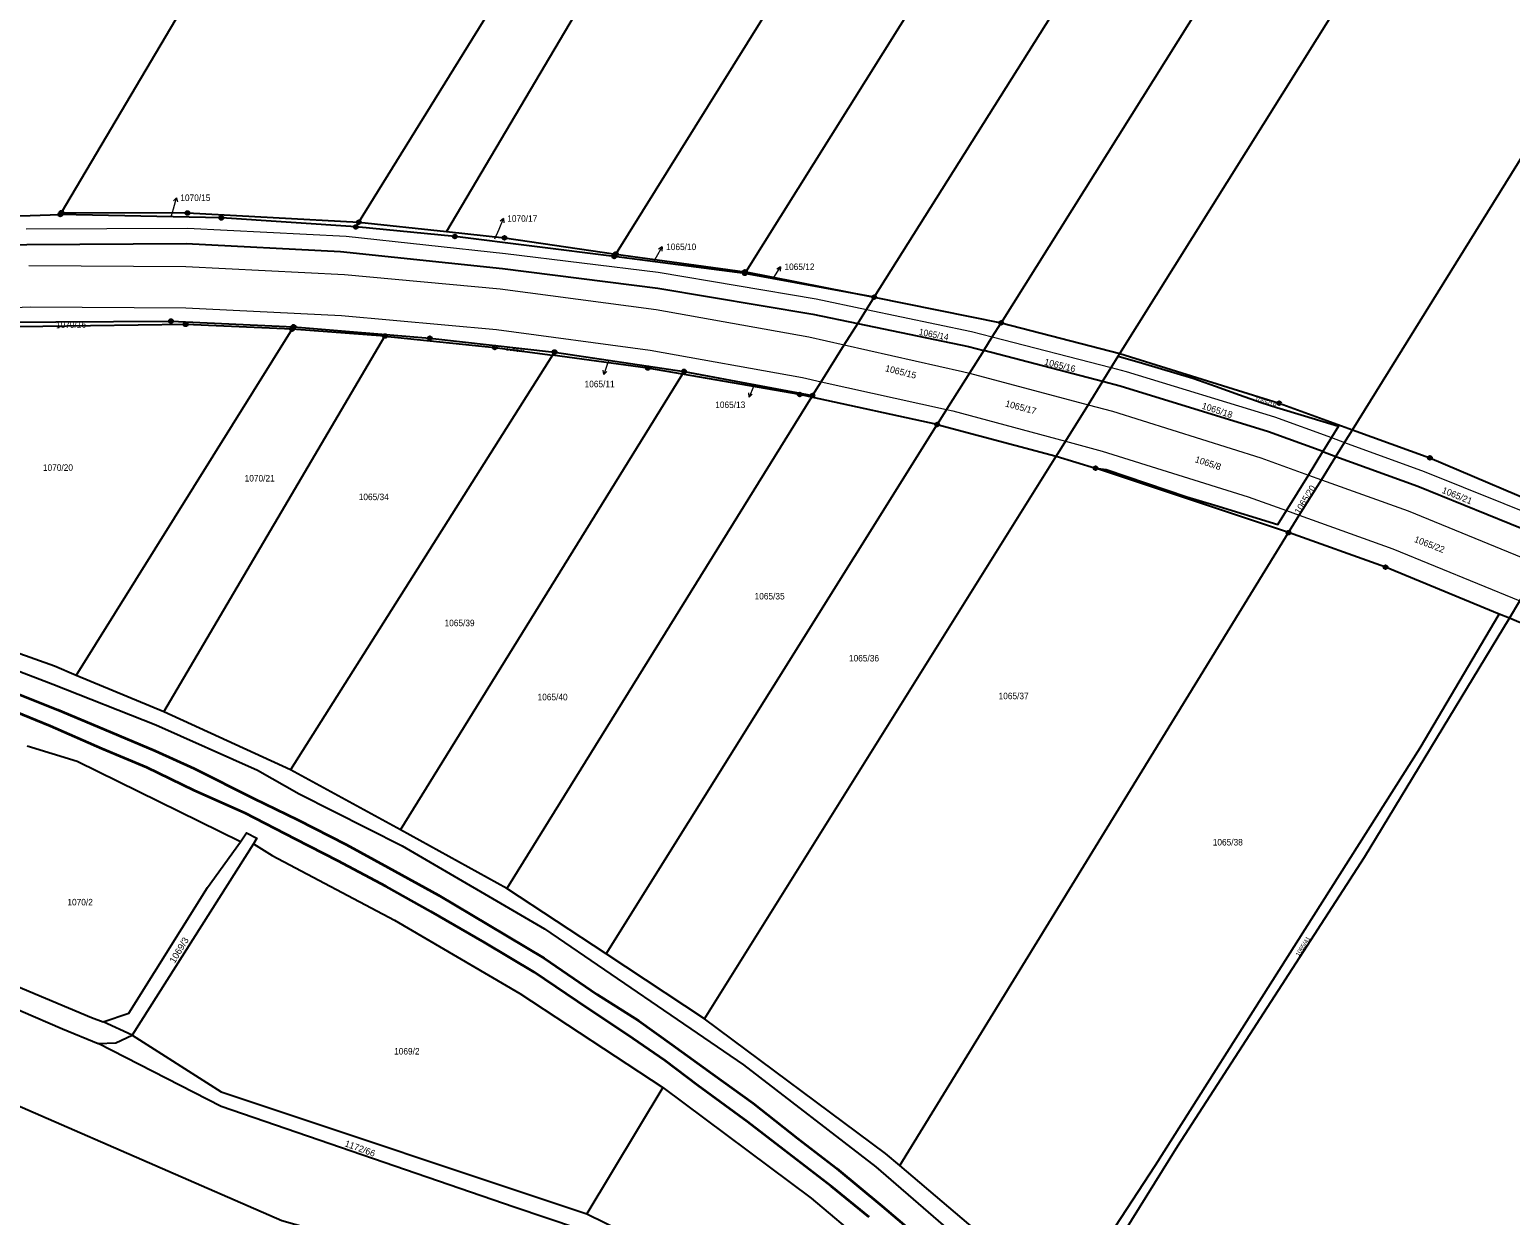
# Model space of a CAD drawing. Extents: x -679733 to -673243, y -1075091 to -1066557.
# Drawn here: x -677523 to -677138.3, y -1069353.1 to -1069044.9 of the extents above; entities that cross this region are included whole.
import ezdxf
from ezdxf.enums import TextEntityAlignment as Align

# ---------------------------------------------------------------- set-up
doc = ezdxf.new("R2010")
doc.units = 0
doc.header["$LTSCALE"] = 0.68
for name, color, linetype, lineweight in [('1', 7, 'Continuous', 25), ('4', 7, 'Continuous', 13), ('6', 7, 'Continuous', 35), ('7', 7, 'Continuous', 13), ('8', 7, 'Continuous', 25)]:
    doc.layers.add(name, color=color, linetype=linetype, lineweight=lineweight)
doc.layers.add('2', color=7, linetype='Continuous')

msp = doc.modelspace()

# ---------------------------------------------------------------- linework, layer by layer
at = {"layer": '1'}
for p, q in [((-677438.22, -1069096.21), (-677437.46, -1069094.98)), ((-677437.46, -1069094.98), (-677414.67, -1069097.42)), ((-677371.09, -1069103.87), (-677370.7, -1069103.24)), ((-677337.14, -1069108.27), (-677336.91, -1069107.91)), ((-677336.91, -1069107.91), (-677303.57, -1069114.45)), ((-677303.57, -1069114.45), (-677270.57, -1069121.14)), ((-677510.88, -1069212.74), (-677454.81, -1069122.77)), ((-677488.13, -1069222.21), (-677430.66, -1069124.55)), ((-677454.81, -1069122.77), (-677454.41, -1069122.13)), ((-677430.66, -1069124.55), (-677454.81, -1069122.77)), ((-677387.12, -1069129.54), (-677455.2, -1069237.24)), ((-677387.12, -1069129.54), (-677386.6, -1069128.71)), ((-677244.25, -1069136.35), (-677275.1, -1069128.33)), ((-677426.65, -1069252.91), (-677353.39, -1069134.44)), ((-677353.39, -1069134.44), (-677352.96, -1069133.74)), ((-677319.83, -1069140.42), (-677319.58, -1069140.02)), ((-677347.69, -1069302.02), (-677256.27, -1069155.77)), ((-677195.94, -1069175.65), (-677246.04, -1069158.9)), ((-677296.93, -1069340.09), (-677195.94, -1069175.65)), ((-677138.54, -1069197.9), (-677141.22, -1069196.79)), ((-677464.84, -1069256.47), (-677496.35, -1069306.26)), ((-677358.47, -1069319.81), (-677378.22, -1069352.61))]:
    msp.add_line(p, q, dxfattribs=at)
for points in [[(-677514.74, -1069092.49), (-677460.4, -1069000.6), (-677406.08, -1068908.73), (-677351.79, -1068816.82), (-677297.46, -1068724.9)], [(-677437.46, -1069094.98), (-677333.38, -1068926.82), (-677229.34, -1068758.86), (-677246.85, -1068750.22), (-677270.92, -1068738.58), (-677297.46, -1068724.9)], [(-677217.89, -1068764.5), (-677316.28, -1068931.06), (-677414.67, -1069097.42)], [(-677370.7, -1069103.24), (-677271.77, -1068944.39), (-677172.6, -1068785.48), (-677173.48, -1068785.12), (-677181.38, -1068781.89), (-677198.7, -1068774.82), (-677209.26, -1068769.14), (-677217.89, -1068764.5)], [(-677141.19, -1068795.42), (-677239.17, -1068951.7), (-677336.91, -1069107.91)], [(-677303.57, -1069114.45), (-677206.99, -1068960.95), (-677110.58, -1068807.28), (-677121.88, -1068802.9), (-677141.19, -1068795.42)], [(-677081.41, -1068818.78), (-677175.98, -1068970.22), (-677270.57, -1069121.14), (-677239.74, -1069129.06)], [(-677239.74, -1069129.06), (-677146.23, -1068979.67), (-677052.65, -1068830.17), (-677064.47, -1068825.7), (-677080.17, -1068819.27), (-677081.41, -1068818.78)], [(-677179.34, -1069148.9), (-677088.29, -1069002.17), (-676997.22, -1068855.38), (-677010.52, -1068848.96), (-677028.15, -1068840.45), (-677037.5, -1068835.94), (-677046.63, -1068832.46), (-677052.65, -1068830.17)], [(-677603.22, -1069097.32), (-677556.91, -1069094.35), (-677515.01, -1069092.96), (-677514.74, -1069092.49)], [(-677438.22, -1069096.21), (-677473.18, -1069093.87), (-677515.01, -1069092.96)], [(-677514.74, -1069092.49), (-677482, -1069092.58), (-677437.46, -1069094.98)], [(-677371.09, -1069103.87), (-677412.49, -1069098.69), (-677438.22, -1069096.21)], [(-677414.67, -1069097.42), (-677399.61, -1069099.03), (-677370.7, -1069103.24)], [(-677744.14, -1069118.39), (-677707.07, -1069113.54), (-677647.44, -1069108.19), (-677603.6, -1069105.1), (-677563.72, -1069102.42), (-677523.74, -1069100.8), (-677482.35, -1069100.48), (-677442.22, -1069102.61), (-677400.12, -1069107.05), (-677359.74, -1069112.12), (-677319.53, -1069118.86), (-677307.86, -1069121.29)], [(-677307.86, -1069121.29), (-677305.58, -1069117.66), (-677303.57, -1069114.45), (-677337.14, -1069108.27), (-677371.09, -1069103.87)], [(-677370.7, -1069103.24), (-677337.15, -1069107.86), (-677336.91, -1069107.91)], [(-677454.81, -1069122.77), (-677482.44, -1069121.52), (-677531.99, -1069122.26)], [(-677531.24, -1069120.97), (-677486.25, -1069120.67), (-677454.41, -1069122.13)], [(-677319.58, -1069140.02), (-677317.34, -1069136.43), (-677311.34, -1069126.85), (-677307.86, -1069121.29)], [(-677307.86, -1069121.29), (-677279.06, -1069127.3), (-677275.1, -1069128.33)], [(-677275.1, -1069128.33), (-677272.88, -1069124.8), (-677270.57, -1069121.14)], [(-677454.41, -1069122.13), (-677419, -1069125.1), (-677386.6, -1069128.71)], [(-677430.66, -1069124.55), (-677402.14, -1069127.52), (-677387.12, -1069129.54)], [(-677353.39, -1069134.44), (-677362.38, -1069132.88), (-677387.12, -1069129.54)], [(-677386.6, -1069128.71), (-677352.96, -1069133.74), (-677319.58, -1069140.02)], [(-677275.1, -1069128.33), (-677278.8, -1069134.21), (-677284.76, -1069143.66), (-677287.2, -1069147.55), (-677256.27, -1069155.77)], [(-677244.25, -1069136.35), (-677242.02, -1069132.75), (-677240.17, -1069129.75), (-677239.74, -1069129.06)], [(-677239.74, -1069129.06), (-677198.36, -1069142.01), (-677179.34, -1069148.9)], [(-677240.17, -1069129.75), (-677233.86, -1069131.59), (-677220.79, -1069135.51), (-677214.92, -1069137.58), (-677208.63, -1069139.83), (-677203.07, -1069141.79), (-677198.94, -1069143.09), (-677191.81, -1069145.25), (-677182.94, -1069148.02), (-677184.76, -1069150.96), (-677187, -1069154.59), (-677183.63, -1069155.82)], [(-677319.83, -1069140.42), (-677322.92, -1069139.74), (-677353.39, -1069134.44)], [(-677244.25, -1069136.35), (-677247.99, -1069142.4), (-677253.85, -1069151.88), (-677256.27, -1069155.77), (-677246.04, -1069158.9)], [(-677187, -1069154.59), (-677201.14, -1069149.45), (-677239.68, -1069137.54), (-677244.25, -1069136.35)], [(-677373.24, -1069285.13), (-677287.2, -1069147.55), (-677319.83, -1069140.42), (-677399.01, -1069268.09)], [(-677183.63, -1069155.82), (-677181.38, -1069152.19), (-677179.34, -1069148.9)], [(-677179.34, -1069148.9), (-677159.19, -1069156.19), (-677125.01, -1069170.77)], [(-677246.04, -1069158.9), (-677243.26, -1069159.26), (-677222.37, -1069166.3), (-677215.03, -1069168.52), (-677198.73, -1069173.57), (-677196.48, -1069169.93), (-677190.76, -1069160.67), (-677187, -1069154.59)], [(-677195.94, -1069175.65), (-677193.14, -1069171.14), (-677187.39, -1069161.88), (-677183.63, -1069155.82)], [(-677183.63, -1069155.82), (-677162.33, -1069163.57), (-677126.47, -1069178.12)], [(-677771.47, -1069164.75), (-677768.69, -1069166.68), (-677726.46, -1069166.38), (-677682.49, -1069171.26), (-677647.56, -1069176.91), (-677575.55, -1069193.45), (-677543.91, -1069204.73), (-677516.93, -1069215.01), (-677490.2, -1069225.56), (-677463.81, -1069237.37), (-677452.93, -1069243.54), (-677426.19, -1069257.01), (-677389.2, -1069278.58), (-677337.49, -1069313.91), (-677303.18, -1069340.43), (-677258.49, -1069379.12), (-677213.48, -1069429.25), (-677176.58, -1069470.98), (-677152.41, -1069505.2), (-677121.29, -1069555.74)], [(-677141.22, -1069196.79), (-677170.71, -1069184.62), (-677195.94, -1069175.65)], [(-677138.54, -1069197.9), (-677135.79, -1069193.4), (-677130.18, -1069184.2), (-677126.47, -1069178.12)], [(-677510.88, -1069212.74), (-677516.54, -1069210.38), (-677543.41, -1069200.82), (-677572, -1069190.7)], [(-677254.39, -1069376.55), (-677230.45, -1069340.03), (-677161.7, -1069231.54), (-677141.22, -1069196.79)], [(-677252.15, -1069379.14), (-677224.69, -1069335), (-677176.18, -1069259.96), (-677138.54, -1069197.9)], [(-676966.5, -1069293.99), (-676994.23, -1069275.68), (-677028.16, -1069254.81), (-677062.75, -1069235.82), (-677098.42, -1069216.71), (-677133.82, -1069199.85), (-677138.54, -1069197.9)], [(-677296.93, -1069340.09), (-677300.64, -1069336.93), (-677347.69, -1069302.02), (-677373.24, -1069285.13), (-677399.01, -1069268.09), (-677426.65, -1069252.91), (-677455.2, -1069237.24), (-677488.13, -1069222.21), (-677510.88, -1069212.74)], [(-677468.19, -1069255.96), (-677510.6, -1069235.08), (-677523.65, -1069231.09)], [(-677503.85, -1069302.74), (-677497.22, -1069300.49), (-677476.77, -1069267.85), (-677468.19, -1069255.96)], [(-677468.19, -1069255.96), (-677466.64, -1069253.62), (-677463.98, -1069255.02), (-677464.84, -1069256.47)], [(-677464.84, -1069256.47), (-677459.99, -1069259.56), (-677428.22, -1069276.35), (-677395.61, -1069295.37), (-677358.47, -1069319.81)], [(-677552.78, -1069282.45), (-677542.85, -1069286.56), (-677506.95, -1069301.62), (-677503.85, -1069302.74)], [(-677547.03, -1069290.53), (-677514.43, -1069304.54), (-677505.17, -1069308.36)], [(-677505.17, -1069308.36), (-677500.57, -1069308.19), (-677496.35, -1069306.26), (-677503.85, -1069302.74)], [(-677496.35, -1069306.26), (-677473.2, -1069320.92), (-677378.22, -1069352.61)], [(-677170.19, -1069508.73), (-677197.98, -1069483.03), (-677233.18, -1069452.42), (-677275.6, -1069417.44), (-677323.27, -1069385.18), (-677380.38, -1069356.54), (-677397.13, -1069350.92), (-677473.23, -1069324.77), (-677505.17, -1069308.36)], [(-677412.6, -1069367.13), (-677457.48, -1069354.46), (-677556.54, -1069311.35)], [(-677358.47, -1069319.81), (-677319.95, -1069348.61), (-677292.44, -1069371.82), (-677264.81, -1069396.06), (-677263.5, -1069397.42)], [(-677254.39, -1069376.55), (-677255.29, -1069375.5), (-677296.93, -1069340.09)], [(-677378.22, -1069352.61), (-677321.79, -1069380.41), (-677272.92, -1069412.25)]]:
    msp.add_lwpolyline(points, dxfattribs=at)
at = {"layer": '4'}
for p, q in [((-677523.86, -1069096.66), (-677481.94, -1069096.53)), ((-677481.94, -1069096.53), (-677440.76, -1069098.63)), ((-677440.76, -1069098.63), (-677399.39, -1069103.1)), ((-677523.21, -1069106.23), (-677482.44, -1069106.51)), ((-677482.44, -1069106.51), (-677441.19, -1069108.56)), ((-677399.39, -1069103.1), (-677359.65, -1069108)), ((-677441.19, -1069108.56), (-677400.7, -1069112.25)), ((-677359.65, -1069108), (-677318.66, -1069114.9)), ((-677400.7, -1069112.25), (-677360.25, -1069117.7)), ((-677563.25, -1069118.42), (-677522.8, -1069116.97)), ((-677522.8, -1069116.97), (-677482.42, -1069117.23)), ((-677482.42, -1069117.23), (-677441.94, -1069119.22)), ((-677360.25, -1069117.7), (-677320.55, -1069124.79)), ((-677318.66, -1069114.9), (-677305.58, -1069117.66)), ((-677305.58, -1069117.66), (-677278.27, -1069123.41)), ((-677441.94, -1069119.22), (-677401.68, -1069122.88)), ((-677401.68, -1069122.88), (-677361.8, -1069128.25)), ((-677320.55, -1069124.79), (-677311.34, -1069126.85)), ((-677278.27, -1069123.41), (-677272.88, -1069124.8)), ((-677272.88, -1069124.8), (-677242.02, -1069132.75)), ((-677361.8, -1069128.25), (-677322.18, -1069135.36)), ((-677311.34, -1069126.85), (-677280.61, -1069133.73)), ((-677242.02, -1069132.75), (-677238.14, -1069133.75)), ((-677322.18, -1069135.36), (-677317.34, -1069136.43)), ((-677317.34, -1069136.43), (-677284.76, -1069143.66)), ((-677238.14, -1069133.75), (-677199.57, -1069145.57)), ((-677284.76, -1069143.66), (-677283.11, -1069144.02)), ((-677283.11, -1069144.02), (-677253.85, -1069151.88)), ((-677247.99, -1069142.4), (-677241.69, -1069144.08)), ((-677241.69, -1069144.08), (-677203.09, -1069156.23)), ((-677199.57, -1069145.57), (-677184.76, -1069150.96)), ((-677253.85, -1069151.88), (-677244.35, -1069154.43)), ((-677184.76, -1069150.96), (-677181.38, -1069152.19)), ((-677181.38, -1069152.19), (-677160.67, -1069159.73)), ((-677244.35, -1069154.43), (-677206.41, -1069166.37)), ((-677203.09, -1069156.23), (-677190.76, -1069160.67)), ((-677160.67, -1069159.73), (-677124.2, -1069174.4)), ((-677190.76, -1069160.67), (-677187.39, -1069161.88)), ((-677187.39, -1069161.88), (-677164.84, -1069170)), ((-677206.41, -1069166.37), (-677196.48, -1069169.93)), ((-677196.48, -1069169.93), (-677193.14, -1069171.14)), ((-677193.14, -1069171.14), (-677168.79, -1069179.88)), ((-677164.84, -1069170), (-677130.18, -1069184.2))]:
    msp.add_line(p, q, dxfattribs=at)
for points in [[(-677280.61, -1069133.73), (-677278.8, -1069134.21), (-677247.99, -1069142.4)], [(-677168.79, -1069179.88), (-677135.79, -1069193.4), (-677131.74, -1069195.06)]]:
    msp.add_lwpolyline(points, dxfattribs=at)
at = {"layer": '6'}
for p, q in [((-677526.73, -1069217.29), (-677515.7, -1069221.72)), ((-677515.7, -1069221.72), (-677503.72, -1069226.74)), ((-677517.54, -1069225.97), (-677526.69, -1069222.18)), ((-677504.15, -1069231.82), (-677517.54, -1069225.97)), ((-677503.72, -1069226.74), (-677490.37, -1069232.35)), ((-677492.51, -1069236.67), (-677504.15, -1069231.82)), ((-677490.37, -1069232.35), (-677480.22, -1069236.97)), ((-677480.22, -1069242.61), (-677492.51, -1069236.67)), ((-677480.22, -1069236.97), (-677464.78, -1069244.77)), ((-677466.96, -1069248.58), (-677480.22, -1069242.61)), ((-677464.78, -1069244.77), (-677453.28, -1069250.31)), ((-677453.88, -1069255.28), (-677466.96, -1069248.58)), ((-677453.28, -1069250.31), (-677440.74, -1069256.7)), ((-677442.91, -1069260.96), (-677453.88, -1069255.28)), ((-677440.74, -1069256.7), (-677429.85, -1069262.64)), ((-677430.39, -1069267.63), (-677442.91, -1069260.96)), ((-677429.85, -1069262.64), (-677416.73, -1069269.83)), ((-677418.71, -1069274.05), (-677430.39, -1069267.63)), ((-677416.73, -1069269.83), (-677403.67, -1069277.61)), ((-677404.77, -1069282.11), (-677418.71, -1069274.05)), ((-677403.67, -1069277.61), (-677389.32, -1069286.22)), ((-677391.87, -1069289.82), (-677404.77, -1069282.11)), ((-677389.32, -1069286.22), (-677375.5, -1069295.66)), ((-677377.93, -1069299.33), (-677391.87, -1069289.82)), ((-677375.5, -1069295.66), (-677364.7, -1069302.52)), ((-677367.63, -1069306.13), (-677377.93, -1069299.33)), ((-677364.7, -1069302.52), (-677356.16, -1069308.62)), ((-677357.94, -1069312.78), (-677367.63, -1069306.13)), ((-677356.16, -1069308.62), (-677345.46, -1069316.34)), ((-677349.38, -1069319.34), (-677357.94, -1069312.78)), ((-677345.46, -1069316.34), (-677335.05, -1069323.89)), ((-677335.05, -1069323.89), (-677323.37, -1069333.04)), ((-677323.37, -1069333.04), (-677313.31, -1069340.9)), ((-677314.63, -1069345.59), (-677327.03, -1069335.98)), ((-677313.31, -1069340.9), (-677301.47, -1069350.66)), ((-677304.85, -1069353.5), (-677314.63, -1069345.59)), ((-677301.47, -1069350.66), (-677291.76, -1069358.89))]:
    msp.add_line(p, q, dxfattribs=at)
msp.add_lwpolyline([(-677327.03, -1069335.98), (-677336.44, -1069328.73), (-677349.38, -1069319.34)], dxfattribs=at)
at = {"layer": '7'}
for p, q in [((-677484.813, -1069088.625), (-677485.57, -1069089.45)), ((-677399.916, -1069094.008), (-677400.755, -1069094.748)), ((-677358.63, -1069101.371), (-677359.564, -1069101.988)), ((-677327.894, -1069106.548), (-677328.839, -1069107.148)), ((-677373.797, -1069134.527), (-677372.998, -1069133.744)), ((-677336.084, -1069140.432), (-677335.245, -1069139.692))]:
    msp.add_line(p, q, dxfattribs=at)
for points in [[(-677486.13, -1069093.26), (-677485.64, -1069091.51), (-677484.813, -1069088.625), (-677484.608, -1069089.726)], [(-677402.09, -1069099.33), (-677401.04, -1069096.79), (-677399.916, -1069094.008), (-677399.827, -1069095.124)], [(-677360.67, -1069104.89), (-677360.13, -1069103.97), (-677358.63, -1069101.371), (-677358.697, -1069102.489)], [(-677329.69, -1069109.53), (-677329.44, -1069109.12), (-677327.894, -1069106.548), (-677327.981, -1069107.664)], [(-677372.62, -1069131.13), (-677372.82, -1069131.69), (-677373.797, -1069134.527), (-677373.944, -1069133.418)], [(-677334.86, -1069137.41), (-677334.96, -1069137.65), (-677336.084, -1069140.432), (-677336.173, -1069139.316)]]:
    msp.add_lwpolyline(points, dxfattribs=at)
at = {"layer": '8'}
for centre, radius in [((-677515.01, -1069092.9599), 0.5), ((-677514.74, -1069092.4899), 0.5), ((-677515.01, -1069092.9599), 0.0303), ((-677514.74, -1069092.4899), 0.0303), ((-677482, -1069092.5799), 0.5), ((-677482, -1069092.5799), 0.0303), ((-677473.18, -1069093.8699), 0.5), ((-677473.18, -1069093.8699), 0.0303), ((-677437.46, -1069094.9799), 0.5), ((-677437.46, -1069094.9799), 0.0303), ((-677438.22, -1069096.2099), 0.5), ((-677438.22, -1069096.2099), 0.0303), ((-677412.49, -1069098.6899), 0.5), ((-677412.49, -1069098.6899), 0.0303), ((-677399.61, -1069099.0299), 0.5), ((-677399.61, -1069099.0299), 0.0303), ((-677370.7, -1069103.2399), 0.5), ((-677371.09, -1069103.8699), 0.5), ((-677371.09, -1069103.8699), 0.0303), ((-677370.7, -1069103.2399), 0.0303), ((-677337.15, -1069107.8599), 0.5), ((-677337.14, -1069108.2699), 0.5), ((-677337.15, -1069107.8599), 0.0303), ((-677337.14, -1069108.2699), 0.0303), ((-677303.57, -1069114.4499), 0.5), ((-677303.57, -1069114.4499), 0.0303), ((-677486.25, -1069120.6699), 0.5), ((-677486.25, -1069120.6699), 0.0303), ((-677482.44, -1069121.5199), 0.5), ((-677482.44, -1069121.5199), 0.0303), ((-677454.41, -1069122.1299), 0.5), ((-677270.57, -1069121.1399), 0.5), ((-677270.57, -1069121.1399), 0.0303), ((-677454.81, -1069122.7699), 0.5), ((-677454.81, -1069122.7699), 0.0303), ((-677454.41, -1069122.1299), 0.0303), ((-677430.66, -1069124.5499), 0.5), ((-677430.66, -1069124.5499), 0.0303), ((-677419, -1069125.0999), 0.5), ((-677419, -1069125.0999), 0.0303), ((-677402.14, -1069127.5199), 0.5), ((-677402.14, -1069127.5199), 0.0303), ((-677386.6, -1069128.7099), 0.5), ((-677386.6, -1069128.7099), 0.0303), ((-677362.38, -1069132.8799), 0.5), ((-677362.38, -1069132.8799), 0.0303), ((-677352.96, -1069133.7399), 0.5), ((-677352.96, -1069133.7399), 0.0303), ((-677322.92, -1069139.7399), 0.5), ((-677322.92, -1069139.7399), 0.0303), ((-677319.58, -1069140.0199), 0.5), ((-677319.58, -1069140.0199), 0.0303), ((-677198.36, -1069142.0099), 0.5), ((-677198.36, -1069142.0099), 0.0303), ((-677287.2, -1069147.5499), 0.5), ((-677287.2, -1069147.5499), 0.0303), ((-677159.19, -1069156.1899), 0.5), ((-677159.19, -1069156.1899), 0.0303), ((-677246.04, -1069158.8999), 0.5), ((-677246.04, -1069158.8999), 0.0303), ((-677195.94, -1069175.6499), 0.5), ((-677195.94, -1069175.6499), 0.0303), ((-677170.71, -1069184.6199), 0.5), ((-677170.71, -1069184.6199), 0.0303)]:
    msp.add_circle(centre, radius, dxfattribs=at)

# ---------------------------------------------------------------- texts
at = {"layer": '2', "width": 0.95}
for s, p in [('1070/15', (-677483.83, -1069089.47)), ('1070/17', (-677398.9, -1069094.87)), ('1065/10', (-677357.61, -1069102.229)), ('1065/12', (-677326.88, -1069107.41)), ('1070/20', (-677519.53, -1069159.59)), ('1070/21', (-677467.12, -1069162.36)), ('1065/34', (-677437.48, -1069167.2)), ('1065/35', (-677334.64, -1069193.009)), ('1065/39', (-677415.19, -1069199.96)), ('1065/36', (-677310.12, -1069209.12)), ('1065/40', (-677391.02, -1069219.21)), ('1065/37', (-677271.25, -1069218.93)), ('1065/38', (-677215.61, -1069256.94)), ('1070/2', (-677513.17, -1069272.509)), ('1069/2', (-677428.29, -1069311.259))]:
    msp.add_text(s, height=1.7, dxfattribs=at).set_placement(p)
msp.add_text('1070/16', height=1.7, rotation=1, dxfattribs=at).set_placement((-677512.2148, -1069122.4588), align=Align.CENTER)
at = {"layer": '2'}
for s, rotation, width, p in [('1065/14', 349, 0.95, (-677292.062, -1069124.244)), ('1069/3', 59, 1.05, (-677485.311, -1069287.707))]:
    msp.add_text(s, height=1.7, rotation=rotation, dxfattribs=dict(at, width=width)).set_placement(p)
for s, rotation, p in [('1065/9', 353, (-677396.9225, -1069128.5808)), ('1065/19', 341, (-677202.1216, -1069142.2716))]:
    msp.add_text(s, height=1.14, rotation=rotation, dxfattribs=at).set_placement(p, align=Align.CENTER)
for s, height, rotation, p in [('1065/15', 1.7, 346, (-677300.835, -1069133.684)), ('1065/16', 1.7, 346, (-677259.495, -1069132.004)), ('1065/17', 1.7, 345, (-677269.649, -1069142.831)), ('1065/18', 1.7, 342, (-677218.612, -1069143.388)), ('1065/8', 1.7, 342, (-677220.382, -1069157.298)), ('1065/20', 1.7, 59, (-677193.001, -1069171.017)), ('1065/21', 1.7, 338, (-677156.238, -1069165.268)), ('1065/22', 1.7, 339, (-677163.434, -1069178.023)), ('1065/41', 1.14, 58, (-677193.236, -1069285.862)), ('1172/66', 1.7, 340, (-677441.29, -1069335.048))]:
    msp.add_text(s, height=height, rotation=rotation, dxfattribs=at).set_placement(p)
at = {"layer": '2', "width": 0.95}
for s, p in [('1065/11', (-677371, -1069137.873)), ('1065/13', (-677337.06, -1069143.273))]:
    msp.add_text(s, height=1.7, dxfattribs=at).set_placement(p, align=Align.RIGHT)

doc.saveas('drawing.dxf')
